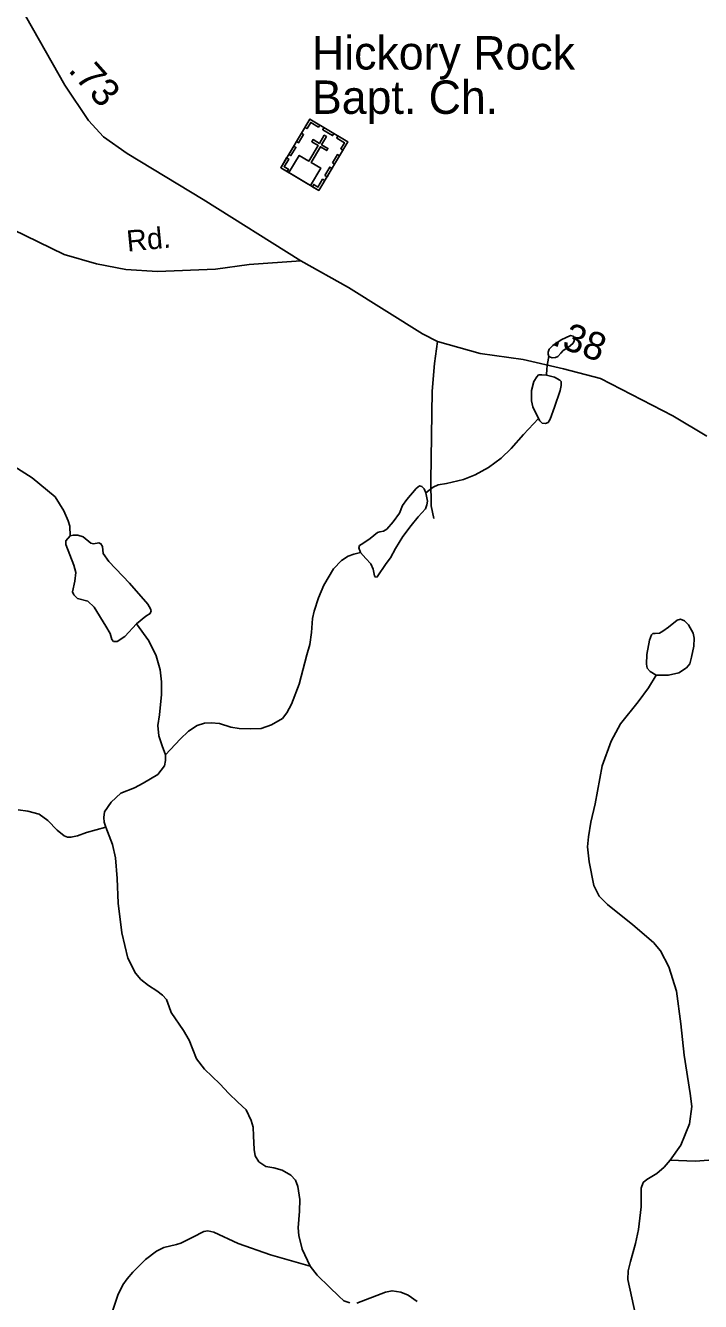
# Model space of a CAD drawing. Extents: x 2126262 to 2293712, y 749403 to 919119.
# Drawn here: x 2234805 to 2237836, y 859625 to 865355 of the extents above; entities that cross this region are included whole.
import ezdxf

# ---------------------------------------------------------------- set-up
doc = ezdxf.new("R2010")
doc.units = 0
for name, color, linetype in [('Exist Cultural Church with Cemetery CELL', 7, 'Continuous'), ('Exist Cultural Church with Cemetery Label', 7, 'Continuous'), ('Exist Hydrographic Creek Single Shore', 7, 'Continuous'), ('Exist Hydrographic Misc Water Feature', 7, 'Continuous'), ('Exist Hydrographic Pond Under 1500 Sq Ft', 7, 'Continuous'), ('Exist Road Non-System Type 51', 7, 'Continuous'), ('Exist Road Secondary Mileage Hundredths English Label', 7, 'Continuous'), ('Exist Road Secondary Type 51 Attributed', 7, 'Continuous'), ('Exist Road Secondary Type 51 Label', 7, 'Continuous')]:
    doc.layers.add(name, color=color, linetype=linetype)

msp = doc.modelspace()

# ---------------------------------------------------------------- linework, layer by layer
at = {"layer": 'Exist Cultural Church with Cemetery CELL'}
for points in [[(2236081.8, 864935.3), (2236252.7, 864833.1), (2236121.9, 864614.6), (2235951.1, 864716.8)], [(2236059.6, 864898.2), (2236069.3, 864892.3), (2236085.9, 864920), (2236120.7, 864899.1), (2236126.4, 864908.7), (2236081.8, 864935.3)], [(2236021.5, 864834.5), (2236043.7, 864871.7), (2236053.5, 864865.9), (2236031.3, 864828.7)], [(2236145.4, 864897.3), (2236189.9, 864870.6), (2236184, 864860.9), (2236139.5, 864887.5)], [(2235987, 864776.9), (2236009.2, 864814), (2236019, 864808.2), (2235996.7, 864771)], [(2235988.1, 864694.7), (2236084.3, 864637.1), (2236130.8, 864714.9), (2236087.3, 864740.9), (2236129.1, 864810.8), (2236157.4, 864793.9), (2236163.1, 864803.3), (2236134.8, 864820.3), (2236156.5, 864856.5), (2236146.5, 864862.5), (2236124.8, 864826.2), (2236096.4, 864843.2), (2236090.7, 864833.8), (2236119.1, 864816.8), (2236077.3, 864746.9), (2236034.6, 864772.4)], [(2236230.5, 864795.8), (2236220.7, 864801.7), (2236237.2, 864829.3), (2236202.4, 864850.1), (2236208.2, 864859.7), (2236252.7, 864833)], [(2235979.5, 864699.9), (2235985.4, 864709.8), (2235966.5, 864721.1), (2235987.2, 864755.7), (2235977.7, 864761.4), (2235951, 864716.9)], [(2236183.1, 864739), (2236205.4, 864776.2), (2236215.1, 864770.3), (2236192.9, 864733.1)], [(2236149.2, 864682.4), (2236171.5, 864719.6), (2236181.3, 864713.8), (2236159, 864676.6)], [(2236093.5, 864631.6), (2236099.4, 864641.5), (2236118.2, 864630.2), (2236139, 864664.8), (2236148.5, 864659.1), (2236121.9, 864614.6)]]:
    msp.add_lwpolyline(points, close=True, dxfattribs=at)
at = {"layer": 'Exist Hydrographic Creek Single Shore'}
for points in [[(2237700.7, 860260.6), (2237748.1, 860327.5), (2237787, 860422.3), (2237797.9, 860501.4), (2237789.4, 860559.7), (2237762.7, 860731.8), (2237748.1, 860872.8), (2237728.6, 861019.3), (2237694.6, 861127.5), (2237656.9, 861199.3), (2237625.3, 861237), (2237533, 861316), (2237418.8, 861407.7), (2237381.1, 861445.4), (2237358, 861492.8), (2237336.1, 861599.8), (2237328.8, 861666.7), (2237333, 861711.2), (2237343.9, 861778), (2237363.3, 861859.5), (2237394.9, 862030.9), (2237435, 862142.1), (2237477.6, 862218.7), (2237556.6, 862318.4), (2237602.7, 862380.4), (2237638, 862438.7)], [(2237637.5, 859309.3), (2237592.5, 859427), (2237546.4, 859559.5), (2237509.9, 859724.2), (2237512.3, 859763.1), (2237522, 859804.4), (2237543.9, 859885.4), (2237557.3, 859948.6), (2237569.4, 860050.8), (2237570.7, 860134.6), (2237579.2, 860159), (2237596.2, 860173.6), (2237641.1, 860199.8), (2237672.7, 860229), (2237700.7, 860260.6)]]:
    msp.add_lwpolyline(points, dxfattribs=at)
at = {"layer": 'Exist Hydrographic Misc Water Feature'}
msp.add_lwpolyline([(2237155.5, 863869.1), (2237151.9, 863880.1), (2237151.9, 863888.6), (2237156.7, 863901.9), (2237173.8, 863919), (2237211.4, 863943.3), (2237252.7, 863962.7), (2237264.9, 863960.3), (2237268.5, 863953), (2237268.5, 863938.4), (2237262.5, 863927.5), (2237244.2, 863911.7), (2237219.9, 863895.9), (2237209, 863883.7), (2237195.6, 863869.1), (2237184.7, 863864.3), (2237170.1, 863863)], close=True, dxfattribs=at)
for points in [[(2237144.6, 863785.2), (2237147, 863813.2), (2237149.4, 863837.5), (2237155.5, 863869.1)], [(2237109.3, 863591.2), (2237083.8, 863643), (2237077.8, 863669.7), (2237077.8, 863717.1), (2237087.5, 863757.3), (2237100.8, 863777.9), (2237109.3, 863786.4), (2237123.9, 863786.4), (2237144.6, 863785.2)], [(2237144.6, 863785.2), (2237181, 863776.7), (2237205.3, 863763.3), (2237210.2, 863757.3), (2237211.4, 863739), (2237206.6, 863717.1), (2237181, 863641.8), (2237161.6, 863588.3), (2237151.9, 863572.4), (2237139.7, 863567.6), (2237125.1, 863570), (2237115.4, 863579.7), (2237109.3, 863591.2)], [(2235005.9, 863063.2), (2235003.9, 863107.3), (2234996.6, 863131.6), (2234977.2, 863175.4), (2234938.3, 863238.6), (2234835, 863324.9), (2234698.9, 863411.2), (2234657.6, 863442.4), (2234641.8, 863467.9), (2234633.3, 863498.3), (2234632.1, 863533.6), (2234632.1, 863601.6), (2234629.7, 863630.8)], [(2236603.1, 863257.2), (2236635.4, 863282.3), (2236658.5, 863292.1), (2236695, 863298.1), (2236771.5, 863316.4), (2236825, 863338.3), (2236884.5, 863369.9), (2236941.7, 863412.4), (2236985.4, 863456.2), (2237041.3, 863518.2), (2237109.3, 863591.2)], [(2236309.6, 862989.1), (2236301.7, 863010.3), (2236305.4, 863020.1), (2236320, 863028.6), (2236352.8, 863051.7), (2236385.6, 863078.4), (2236396.5, 863082.1), (2236412.3, 863084.5), (2236426.9, 863094.2), (2236456.1, 863127.1), (2236484, 863164.8), (2236497.4, 863200), (2236516.8, 863226.8), (2236559.4, 863276.6), (2236573.9, 863287.6), (2236584.9, 863285.1), (2236595.8, 863274.2), (2236603.1, 863257.2)], [(2236603.1, 863257.2), (2236610.4, 863219.5), (2236608, 863202.5), (2236600.7, 863185.4), (2236569.1, 863149), (2236536.3, 863110.1), (2236499.8, 863060.2), (2236467, 863006.7), (2236443.9, 862965.4), (2236424.5, 862938.9), (2236384.4, 862879.3), (2236377.1, 862878.1), (2236372.2, 862884.1), (2236366.1, 862914.5), (2236355.2, 862937.6), (2236333.3, 862962), (2236309.6, 862989.1)], [(2235432.9, 862079.6), (2235499.7, 862150.1), (2235537.4, 862186.6), (2235576.3, 862212.1), (2235609.1, 862223.1), (2235638.3, 862224.3), (2235675.9, 862220.6), (2235726.4, 862204.8), (2235764, 862198.8), (2235817.5, 862196.3), (2235862.5, 862198.8), (2235909.8, 862214.6), (2235958.5, 862243.7), (2235977.9, 862269.3), (2235999.8, 862308.2), (2236033.8, 862397.5), (2236069, 862528.9), (2236082.4, 862576.3), (2236089.7, 862629.8), (2236093.3, 862691.8), (2236101.8, 862725.8), (2236120.1, 862785.4), (2236144.4, 862841.9), (2236188.1, 862914.9), (2236223.4, 862952.6), (2236253.7, 862972), (2236279.3, 862981.8), (2236309.6, 862989.1)], [(2235432.9, 862079.6), (2235419, 862120.7), (2235403.2, 862165.7), (2235399.6, 862211.9), (2235406.9, 862260.5), (2235415.4, 862351.7), (2235415.4, 862407.6), (2235409.3, 862461.9), (2235391.1, 862525.1), (2235358.3, 862592), (2235303.6, 862668.6)], [(2235165.7, 861754.8), (2235158.3, 861778.5), (2235155.8, 861798), (2235159.5, 861824.7), (2235189.9, 861867.3), (2235233.6, 861907.4), (2235294.4, 861931.7), (2235333.2, 861952.4), (2235398.9, 861992.5), (2235429.2, 862031), (2235434.1, 862054.1), (2235432.9, 862079.6)], [(2235165.7, 861754.8), (2235079.4, 861731.7), (2235038.1, 861715.9), (2235008.9, 861709.8), (2234993.1, 861709.8), (2234978.5, 861715.9), (2234946.9, 861741.5), (2234904.4, 861785.2), (2234865.5, 861813.2), (2234814.5, 861827.8), (2234772, 861832.7)], [(2236083.8, 859783.2), (2236046.8, 859860), (2236032.2, 859920.8), (2236029.8, 859956.1), (2236035.9, 860031.5), (2236037.1, 860082.5), (2236028.6, 860140.9), (2236017.6, 860170.4), (2235997, 860192.3), (2235958.1, 860215.4), (2235920.4, 860225.1), (2235884, 860231.2), (2235852.4, 860253.1), (2235836.6, 860279.9), (2235831.7, 860307.8), (2235829.3, 860368.6), (2235826.9, 860408.7), (2235818.3, 860437.9), (2235795.3, 860485.3), (2235758.8, 860520.6), (2235717.5, 860559.5), (2235677.9, 860602.6), (2235608.6, 860668.2), (2235572.2, 860715.6), (2235539.3, 860799.5), (2235513.8, 860842.1), (2235459.1, 860922.3), (2235450.6, 860947.9), (2235438.5, 860980.7), (2235420.3, 861001.4), (2235394.7, 861020.8), (2235357.1, 861043.9), (2235323, 861071.9), (2235298.7, 861099), (2235264.7, 861167.1), (2235238, 861281.4), (2235221, 861413.9), (2235216.1, 861524.5), (2235208.2, 861617.4), (2235196.1, 861678.2), (2235165.7, 861754.8)], [(2237700.7, 860260.6), (2237812.5, 860255.7), (2237873.2, 860259.4), (2237909.7, 860266.7), (2237960.7, 860291), (2237988.7, 860322.6), (2238010.5, 860366.4), (2238036.1, 860466.1)], [(2236083.8, 859783.2), (2236020.6, 859802), (2235905.1, 859834.8), (2235759.3, 859885.9), (2235649.9, 859935.8), (2235623.2, 859941.8), (2235605, 859939.4), (2235556.4, 859913.9), (2235502.9, 859887.1), (2235482.2, 859881), (2235425.9, 859867.7), (2235393, 859851.9), (2235343.2, 859814.2), (2235287.3, 859757), (2235260.6, 859727.4), (2235241.2, 859699.4), (2235219.3, 859653.2), (2235195, 859581.5), (2235168.2, 859526.7), (2235151.2, 859500), (2235139.1, 859483)], [(2236261.8, 859619), (2236233.8, 859628.8), (2236212, 859649.4), (2236169.4, 859689.5), (2236115.3, 859743), (2236083.8, 859783.2)], [(2236564.4, 859625.1), (2236523, 859653.1), (2236490.2, 859667.7), (2236451.3, 859673.7), (2236421, 859667.7), (2236292.2, 859617.8)]]:
    msp.add_lwpolyline(points, dxfattribs=at)
at = {"layer": 'Exist Hydrographic Pond Under 1500 Sq Ft'}
for points in [[(2235303.6, 862668.6), (2235251.3, 862610.9), (2235216.1, 862589.1), (2235200.3, 862589.1), (2235193, 862598.8), (2235184.5, 862625.5), (2235165.1, 862658.4), (2235112.8, 862743.5), (2235084.9, 862770.2), (2235037.5, 862782.4), (2235021.7, 862798.2), (2235015.6, 862812.8), (2235026.5, 862860.2), (2235030.2, 862899.1), (2235021.7, 862931.9), (2234985.2, 863024.3), (2234986.4, 863041.4), (2235005.9, 863063.2)], [(2235303.6, 862668.6), (2235344.9, 862703.4), (2235364.4, 862715.5), (2235369.2, 862726.5), (2235366.8, 862736.2), (2235354.6, 862756.8), (2235272, 862850.5), (2235178.4, 862949), (2235154.1, 862984.2), (2235150.5, 863015.8), (2235143.2, 863028), (2235133.5, 863031.6), (2235110.4, 863028), (2235098.2, 863030.4), (2235063, 863059.6), (2235039.9, 863066.9), (2235019.2, 863066.9), (2235005.9, 863063.2)]]:
    msp.add_lwpolyline(points, dxfattribs=at)
msp.add_lwpolyline([(2237638, 862438.7), (2237610.8, 862454.1), (2237597.4, 862469.9), (2237593.7, 862488.1), (2237596.2, 862530.7), (2237607.1, 862595.1), (2237616.8, 862619.4), (2237622.9, 862625.5), (2237632.6, 862625.5), (2237652.1, 862626.7), (2237667.9, 862635.2), (2237693.4, 862653.5), (2237731.1, 862685.1), (2237746.9, 862688.7), (2237765.1, 862682.6), (2237783.3, 862664.4), (2237804, 862626.7), (2237807.6, 862604.8), (2237806.4, 862568.3), (2237796.7, 862518.5), (2237788.2, 862489.3), (2237773.6, 862471.1), (2237739.6, 862448), (2237692.2, 862438.2)], close=True, dxfattribs=at)
at = {"layer": 'Exist Road Non-System Type 51'}
msp.add_lwpolyline([(2236655.6, 863935.9), (2236641.7, 863838.2), (2236631.9, 863713.9), (2236625, 863310.1), (2236626.3, 863198.4), (2236638.9, 863141.9)], dxfattribs=at)
at = {"layer": 'Exist Road Secondary Type 51 Attributed'}
for points in [[(2234151.2, 867468.4), (2234182.6, 867371.4), (2234201.2, 867292.8), (2234379.6, 866707.5), (2234520.3, 866278.4), (2234634.5, 865892.5), (2234779.3, 865443.9), (2234981.4, 865087), (2235087.2, 864928.6), (2235155.5, 864856), (2235261.5, 864780.6), (2235602.8, 864574.6), (2236041.8, 864298.8)], [(2233419.5, 865128.4), (2233648.5, 865000.4), (2234629.8, 864497), (2234977.9, 864327.4), (2235124.3, 864285.5), (2235255.5, 864260.4), (2235397.8, 864250.6), (2235658.6, 864261.8), (2235809.3, 864282.7), (2236041.8, 864298.8)], [(2236041.8, 864298.8), (2236255, 864178.7), (2236587.3, 863970.8), (2236655.6, 863935.9), (2236846.8, 863882.9), (2237040.7, 863854.9), (2237220.6, 863814.4), (2237388, 863769.8), (2237711.6, 863602.2), (2237865.3, 863511.2)]]:
    msp.add_lwpolyline(points, dxfattribs=at)

# ---------------------------------------------------------------- texts
at = {"layer": 'Exist Cultural Church with Cemetery Label'}
for s, p in [('Hickory Rock', (2236091.4, 865157.8)), ('Bapt. Ch.', (2236091.4, 864958.6))]:
    msp.add_text(s, height=150, dxfattribs=at).set_placement(p)
at = {"layer": 'Exist Road Secondary Mileage Hundredths English Label'}
for s, rotation, p in [('.73', 311.76832, (2234992.5, 865153.2)), ('.38', 339.85895, (2237165.3, 863922.9))]:
    msp.add_text(s, height=125, rotation=rotation, dxfattribs=at).set_placement(p)
at = {"layer": 'Exist Road Secondary Type 51 Label'}
msp.add_text('Rd.', height=95, rotation=5.57056, dxfattribs=at).set_placement((2235263.2, 864339.6))

doc.saveas('drawing.dxf')
